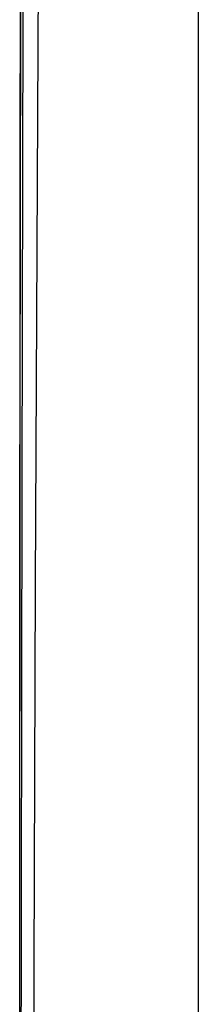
# Model space of a CAD drawing. Header units: metres. Extents: x 209848 to 209928, y 1182430 to 1182563.
# Tile 483 of 656: x 209852.8547 to 209852.9197, y 1182481.5665 to 1182481.925. Entities that reach past the tile are written whole.
import ezdxf

# ---------------------------------------------------------------- set-up
doc = ezdxf.new("R2010")
doc.units = ezdxf.units.M
doc.header["$MEASUREMENT"] = 0
doc.linetypes.add('DGN Style 2', pattern=[15.036391, 9.021834, -6.014556])
doc.layers.get('0').update_dxf_attribs({"color": 254})

# ---------------------------------------------------------------- blocks, each defined once
blk = doc.blocks.new('*U2')
at = {"color": 40, "linetype": 'Continuous'}
for p, q in [((1.57489, -17.11793), (1.57493, -17.21597)), ((1.57493, -17.21597), (1.57495, -17.31443)), ((1.57495, -17.31443), (1.57497, -17.41286)), ((1.57497, -17.41286), (1.57498, -17.51127))]:
    blk.add_line(p, q, dxfattribs=at)
blk = doc.blocks.new('*U3')
at = {"color": 40, "linetype": 'Continuous'}
for p, q in [((1.57489, -17.10785), (1.57492, -17.20633)), ((1.57492, -17.20633), (1.57495, -17.30525)), ((1.57495, -17.30525), (1.57497, -17.40415)), ((1.57497, -17.40415), (1.57498, -17.50304))]:
    blk.add_line(p, q, dxfattribs=at)
blk = doc.blocks.new('*U4')
at = {"color": 40, "linetype": 'Continuous'}
for p, q in [((1.575, -17.04043), (1.5749, -17.13964)), ((1.5749, -17.13964), (1.57493, -17.23819)), ((1.57493, -17.23819), (1.57495, -17.33713)), ((1.57495, -17.33713), (1.57497, -17.43603)), ((1.57497, -17.43603), (1.57498, -17.53491))]:
    blk.add_line(p, q, dxfattribs=at)
blk = doc.blocks.new('*U5')
at = {"color": 40, "linetype": 'Continuous'}
for p, q in [((1.5749, -17.12072), (1.57493, -17.21937)), ((1.57493, -17.21937), (1.57495, -17.31842)), ((1.57495, -17.31842), (1.57497, -17.41745)), ((1.57497, -17.41745), (1.57498, -17.51645))]:
    blk.add_line(p, q, dxfattribs=at)
blk = doc.blocks.new('*U6')
at = {"color": 40, "linetype": 'Continuous'}
for p, q in [((1.575, -17.03613), (1.5749, -17.13738)), ((1.5749, -17.13738), (1.57493, -17.23798)), ((1.57493, -17.23798), (1.57495, -17.33904)), ((1.57495, -17.33904), (1.57497, -17.44011)), ((1.57497, -17.44011), (1.57498, -17.54124))]:
    blk.add_line(p, q, dxfattribs=at)
blk = doc.blocks.new('*U7')
at = {"color": 40, "linetype": 'Continuous'}
for p, q in [((1.57488, -17.08196), (1.57492, -17.18063)), ((1.57492, -17.18063), (1.57494, -17.27978)), ((1.57494, -17.27978), (1.57496, -17.37891)), ((1.57496, -17.37891), (1.57498, -17.47804)), ((1.57498, -17.47804), (1.57499, -17.57716))]:
    blk.add_line(p, q, dxfattribs=at)
blk = doc.blocks.new('*U8')
at = {"color": 40, "linetype": 'Continuous'}
for p, q in [((1.575, -17.1037), (1.57492, -17.20466)), ((1.57492, -17.20466), (1.57495, -17.30511)), ((1.57495, -17.30511), (1.57497, -17.40595)), ((1.57497, -17.40595), (1.57498, -17.50683))]:
    blk.add_line(p, q, dxfattribs=at)
blk = doc.blocks.new('*U9')
at = {"color": 40, "linetype": 'Continuous'}
for p, q in [((1.57489, -17.11764), (1.57493, -17.21791)), ((1.57493, -17.21791), (1.57495, -17.31866)), ((1.57495, -17.31866), (1.57497, -17.41942)), ((1.57497, -17.41942), (1.57498, -17.52022))]:
    blk.add_line(p, q, dxfattribs=at)
blk = doc.blocks.new('ATTEMP')
at = {"color": 5, "linetype": 'Continuous', "flags": 128}
for points in [[(-6.99726, -18.07371), (-6.99688, -17.82962), (-6.99628, -17.58553), (-6.99542, -17.34145), (-6.99428, -17.0974), (-6.99283, -16.85338), (-6.99104, -16.60941), (-6.98888, -16.3655), (-6.98633, -16.12165), (-6.98335, -15.87786), (-6.97992, -15.63416), (-6.97601, -15.39054), (-6.97158, -15.14701), (-6.96662, -14.90357), (-6.9611, -14.66023)], [(-7.00062, -17.98878), (-7.00073, -17.76131), (-7.00065, -17.53347), (-7.00036, -17.30532), (-6.99984, -17.0769), (-6.99904, -16.84823), (-6.99793, -16.61935), (-6.99649, -16.3903), (-6.99467, -16.1611), (-6.99243, -15.93179), (-6.98974, -15.70238), (-6.98656, -15.4729), (-6.98285, -15.24338), (-6.97857, -15.01383), (-6.97367, -14.78428)], [(-7.00097, -17.92735), (-7.00114, -17.71213), (-7.00116, -17.49619), (-7.00101, -17.27961), (-7.00066, -17.06243), (-7.00009, -16.84474), (-6.99927, -16.62658), (-6.99816, -16.40801), (-6.99673, -16.18906), (-6.99494, -15.9698), (-6.99276, -15.75025), (-6.99015, -15.53045), (-6.98707, -15.31044), (-6.98347, -15.09026), (-6.97933, -14.86992), (-6.97458, -14.64948)], [(-7.00092, -17.9913), (-7.00113, -17.79282), (-7.00123, -17.59292), (-7.00121, -17.39175), (-7.00105, -17.18945), (-7.00071, -16.98611), (-7.00019, -16.78184), (-6.99946, -16.57674), (-6.99849, -16.37089), (-6.99725, -16.16435), (-6.99571, -15.9572), (-6.99384, -15.74949), (-6.99161, -15.54128), (-6.98898, -15.33263), (-6.98591, -15.12359), (-6.98236, -14.91419), (-6.9783, -14.70449)], [(-7.00092, -17.99544), (-7.00112, -17.80234), (-7.00123, -17.61108), (-7.00123, -17.42165), (-7.0011, -17.23407), (-7.00085, -17.04832), (-7.00045, -16.86442), (-6.99991, -16.68236), (-6.99921, -16.50214), (-6.99834, -16.32377), (-6.99729, -16.14723), (-6.99606, -15.97229), (-6.9946, -15.79642), (-6.99291, -15.61906), (-6.99094, -15.44035), (-6.98869, -15.26043), (-6.98613, -15.0794), (-6.98322, -14.89737), (-6.97996, -14.71443)], [(-7.00091, -18.00318), (-7.00112, -17.81019), (-7.00123, -17.61903), (-7.00123, -17.42971), (-7.00111, -17.24222), (-7.00086, -17.05657), (-7.00048, -16.87276), (-6.99994, -16.69079), (-6.99924, -16.51066), (-6.99838, -16.33236), (-6.99735, -16.1559), (-6.99613, -15.98127), (-6.99471, -15.80847), (-6.99309, -15.6375), (-6.99127, -15.46836), (-6.98923, -15.30103), (-6.98697, -15.13553), (-6.98447, -14.97184), (-6.98174, -14.80996)], [(-7.00091, -17.99854), (-7.00112, -17.80548), (-7.00123, -17.61426), (-7.00123, -17.42487), (-7.00111, -17.23733), (-7.00085, -17.05162), (-7.00046, -16.86776), (-6.99992, -16.68574), (-6.99922, -16.50555), (-6.99836, -16.3272), (-6.99731, -16.1507), (-6.99608, -15.97602), (-6.99466, -15.80318), (-6.99304, -15.63217), (-6.99121, -15.46299), (-6.98916, -15.29563), (-6.98689, -15.13009), (-6.98438, -14.96637), (-6.98164, -14.80445)], [(-7.00091, -18.00318), (-7.00112, -17.81019), (-7.00123, -17.61903), (-7.00123, -17.42971), (-7.00111, -17.24222), (-7.00086, -17.05657), (-7.00048, -16.87276), (-6.99994, -16.69079), (-6.99924, -16.51066), (-6.99838, -16.33236), (-6.99735, -16.1559), (-6.99613, -15.98127), (-6.99471, -15.80847), (-6.99309, -15.6375), (-6.99127, -15.46836), (-6.98923, -15.30103), (-6.98697, -15.13553), (-6.98447, -14.97184), (-6.98174, -14.80996)]]:
    blk.add_lwpolyline(points, dxfattribs=at)
at = {"color": 3, "linetype": 'Continuous'}
for name in ['*U9', '*U8', '*U7', '*U6', '*U4', '*U5', '*U3', '*U2']:
    blk.add_blockref(name, (-8.51117, 0), dxfattribs=at)

msp = doc.modelspace()

# ---------------------------------------------------------------- block references
at = {"color": 1, "linetype": 'DGN Style 2'}
msp.add_blockref('ATTEMP', (209859.85591, 1182499.06107), dxfattribs=at)

doc.saveas('drawing.dxf')
